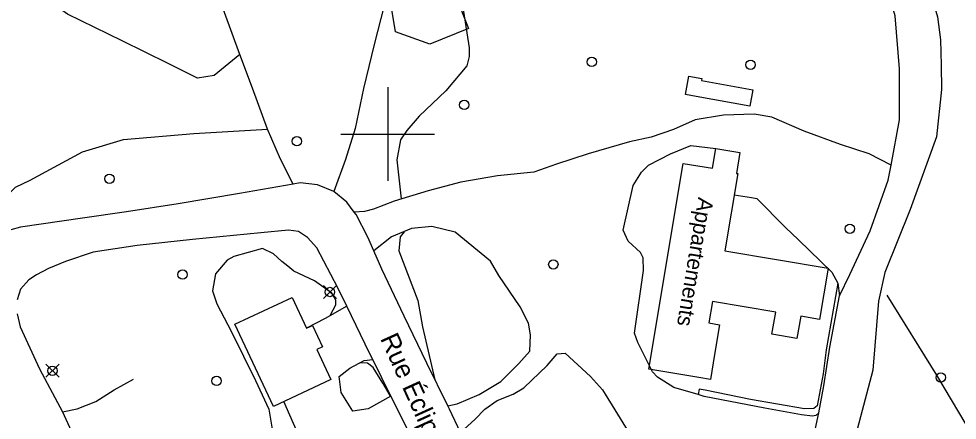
# Model space of a CAD drawing. Extents: x 347312 to 350503, y 6073086 to 6076432.
# Drawn here: x 349021.2 to 349221.6, y 6074739 to 6074824.6 of the extents above; entities that cross this region are included whole.
import ezdxf

# ---------------------------------------------------------------- set-up
doc = ezdxf.new("R2010")
doc.units = 0
for name, color, linetype in [('Level 19', 7, 'Continuous'), ('Level 2', 7, 'Continuous'), ('Level 21', 7, 'Continuous'), ('Level 22', 7, 'Continuous'), ('Level 31', 7, 'Continuous'), ('Level 36', 7, 'Continuous'), ('Level 37', 7, 'Continuous'), ('Level 44', 7, 'Continuous'), ('Level 61', 7, 'Continuous')]:
    doc.layers.add(name, color=color, linetype=linetype)

msp = doc.modelspace()

# ---------------------------------------------------------------- linework, layer by layer
at = {"layer": 'Level 19'}
for points in [[(349207.44, 6074793.36), (349202.73, 6074795.76), (349196.67, 6074797.79), (349188.88, 6074800.63), (349182, 6074803.63), (349178.2, 6074804.22), (349171.7, 6074804.05), (349165.62, 6074803.03), (349161.01, 6074800.96), (349156.19, 6074799.33), (349151.59, 6074798.33), (349142.78, 6074795.77), (349136.02, 6074793.57), (349131.15, 6074791.9), (349123.4, 6074791.06), (349115.6, 6074789.73), (349108.62, 6074787.87), (349101.37, 6074785.71), (349096.94, 6074783.95), (349095.05, 6074783.5), (349092.84, 6074783.33)], [(349192.03, 6074740.55), (349192.03, 6074740.55), (349191.37, 6074739.99), (349190.66, 6074739.85), (349188.31, 6074740.14), (349180.52, 6074741.53), (349167.57, 6074744.04), (349166.23, 6074744.44), (349161.05, 6074745.97), (349157.55, 6074748.18), (349156.49, 6074749.26), (349153.35, 6074755.56), (349152.7, 6074757.51), (349154.57, 6074770.91), (349154.51, 6074773.6), (349153.95, 6074774.72), (349151.33, 6074777.14), (349150.22, 6074779.47), (349152.36, 6074789.01), (349154.18, 6074791.9), (349155.66, 6074793.38), (349160.38, 6074795.76), (349164.69, 6074797.57), (349170, 6074796.92)], [(349173.95, 6074787.01), (349177.64, 6074786.47), (349178.78, 6074786.28), (349184.92, 6074780.09), (349187.68, 6074777.41), (349194.78, 6074770.52), (349196.06, 6074768.18), (349196.4, 6074765.51)], [(349112.81, 6074742.07), (349114.81, 6074742.46), (349119.5, 6074744.44), (349124.13, 6074747.2), (349128, 6074751.04), (349130.33, 6074753.68), (349130.47, 6074757.2), (349130.07, 6074759.67), (349128.28, 6074763.17), (349123.72, 6074769.8), (349121.9, 6074772.89), (349114.38, 6074779.09), (349109.43, 6074780.31), (349105.08, 6074779.83), (349100.82, 6074778.06), (349097.05, 6074775.08)], [(349091.23, 6074763.29), (349086.65, 6074760.64), (349082.67, 6074758.57)], [(349115.52, 6074736.38), (349118.59, 6074739.12), (349120.75, 6074741.32), (349123.37, 6074743.15), (349126.77, 6074744.5), (349129.02, 6074745.86), (349134, 6074750.66), (349136.18, 6074753.11), (349137.89, 6074753.3), (349143.28, 6074748.29), (349145.86, 6074745.46), (349152.26, 6074735.09), (349153, 6074732.76), (349153.33, 6074730.38)], [(349100.68, 6074744.11), (349095.85, 6074741.4), (349092.51, 6074740.87), (349090.07, 6074744.88), (349089.62, 6074748.3), (349091.91, 6074750.08), (349094.93, 6074751.71), (349096.8, 6074751.9)], [(349030.58, 6074740.76), (349033.68, 6074741.39), (349037.72, 6074742.97), (349041.63, 6074745.43), (349045.74, 6074747.75)], [(349104.69, 6074735.99), (349100.15, 6074734.29), (349096.27, 6074733.15), (349089.16, 6074733.53), (349084.8, 6074733.87), (349081.15, 6074735.35), (349077.84, 6074742.95)]]:
    msp.add_lwpolyline(points, dxfattribs=at)
at = {"layer": 'Level 2'}
for points in [[(349108.83, 6074839.15), (349106.81, 6074837.14), (349106.8, 6074836.06), (349107.91, 6074835.18), (349113.65, 6074833.47), (349115.74, 6074830.59), (349116.21, 6074828.86), (349116.18, 6074826.17), (349117.4, 6074818.38), (349117.4, 6074816.56), (349116.86, 6074814.58), (349112.37, 6074809.2), (349106.68, 6074803.8), (349104.07, 6074800.77), (349102.71, 6074798.78), (349101.97, 6074794.51), (349102.85, 6074786.15)], [(349103.47, 6074779.16), (349102.65, 6074778.06), (349102.39, 6074775.11), (349106.41, 6074764.52), (349107.44, 6074758.86), (349110.07, 6074747.6)], [(349087.82, 6074761.32), (349087.77, 6074761.42), (349087.77, 6074761.42), (349088.94, 6074763.55), (349088.91, 6074764.58), (349088.05, 6074766.06), (349084.37, 6074768.66), (349079.95, 6074770.78), (349078.64, 6074771.81), (349077.41, 6074772.82), (349075.62, 6074774.43), (349073.29, 6074775.58), (349067.14, 6074773.9), (349065.72, 6074773.08), (349063.21, 6074770.2), (349062.56, 6074766.55), (349063.48, 6074763.82), (349066.62, 6074757.81), (349071.77, 6074747.41), (349074.58, 6074741.35), (349075.49, 6074736.19)], [(349100.55, 6074744.04), (349098.96, 6074746.86), (349096.87, 6074750.18), (349095.68, 6074751.15), (349094.04, 6074751.23)]]:
    msp.add_lwpolyline(points, dxfattribs=at)
at = {"layer": 'Level 21'}
for points in [[(349188.7, 6074876.3), (349189.58, 6074874.47), (349190.75, 6074872.04), (349195.48, 6074862.26), (349201.38, 6074851.37), (349210.43, 6074838.13), (349216.41, 6074828.15), (349217.36, 6074825.01), (349217.99, 6074820.08), (349218.1, 6074814.71), (349218.21, 6074809.5), (349217.16, 6074799.37), (349211.49, 6074783.91), (349206.09, 6074770.5), (349204.73, 6074764.35), (349203.52, 6074749.63), (349199.9, 6074735.9), (349199.47, 6074734.72), (349197.97, 6074730.55)], [(349190.31, 6074733.56), (349191.22, 6074736.92), (349192.03, 6074740.55), (349193.11, 6074746.31), (349194.37, 6074754.56), (349196.4, 6074765.51), (349198.64, 6074770.05), (349202.94, 6074779.36), (349206.84, 6074790.14), (349207.44, 6074793.36), (349209.24, 6074803.01), (349209.26, 6074813.94), (349208.32, 6074825.21), (349206.55, 6074831.23), (349203.69, 6074836.93), (349198.11, 6074845.44), (349190.29, 6074857.37), (349183.87, 6074867.53), (349181.33, 6074871.83)], [(349088.48, 6074787.78), (349084.99, 6074789.16), (349081.32, 6074789.57), (349079.79, 6074789.3), (349068.38, 6074787.33), (349055.23, 6074785.15), (349044.26, 6074783.44), (349034.81, 6074782.09), (349021.63, 6074780.12), (349019.57, 6074779.6)], [(349115.52, 6074736.38), (349113.19, 6074741.31), (349112.81, 6074742.07), (349108.33, 6074751.1), (349103.53, 6074761.18), (349098.73, 6074771.18), (349097.05, 6074775.08), (349095.78, 6074778.04), (349093.24, 6074782.81), (349092.84, 6074783.33), (349091.25, 6074785.46), (349088.48, 6074787.78)], [(349104.69, 6074735.99), (349102.98, 6074739.49), (349100.68, 6074744.11), (349096.8, 6074751.9), (349096.19, 6074753.13), (349091.23, 6074763.29), (349089.31, 6074767.23), (349084.86, 6074775.71), (349082.84, 6074777.96), (349080.93, 6074779.24), (349078.82, 6074779.51), (349072.89, 6074778.92), (349058.29, 6074777.49), (349046.54, 6074776.26), (349037.11, 6074774.79), (349031.19, 6074772.83), (349027.6, 6074771.33), (349025.02, 6074769.99), (349023.36, 6074768.9), (349021.59, 6074766.95), (349020.89, 6074764.61)], [(349020.93, 6074761.68), (349021.55, 6074758.86), (349025.64, 6074749.9), (349030.58, 6074740.76), (349032.4, 6074736.73), (349035.91, 6074728.98), (349039.54, 6074721.23), (349041.5, 6074717.06), (349045.95, 6074708.05), (349049.36, 6074701.3), (349050.2, 6074699.64), (349054.52, 6074689.61), (349057.38, 6074683.7), (349059.76, 6074678.8), (349060.52, 6074677.22), (349063.81, 6074669.24), (349064.73, 6074666.64), (349066.06, 6074662.86), (349067.28, 6074659.42), (349068.76, 6074655.22), (349070.52, 6074649.88), (349071.09, 6074648.28), (349072.21, 6074646.5)]]:
    msp.add_lwpolyline(points, dxfattribs=at)
at = {"layer": 'Level 22'}
for points in [[(349079.79, 6074789.3), (349077.08, 6074794.66), (349074.34, 6074801.02), (349071.14, 6074809.78), (349068.44, 6074816.99), (349063.51, 6074830.5), (349059.87, 6074839.27), (349053.41, 6074854.08), (349050.85, 6074860.76), (349049.24, 6074864.26), (349042.96, 6074878.49), (349035.56, 6074894.07), (349027.55, 6074910.37), (349016.53, 6074933.92), (349011.45, 6074943.09), (349005.77, 6074952.98)], [(349068.44, 6074816.99), (349062.95, 6074812.52), (349059.37, 6074811.93), (349053.13, 6074815.04), (349043.34, 6074819.89), (349031.64, 6074825.56), (349022.09, 6074832.45), (349015.81, 6074837.41), (349008.7, 6074844.01), (349002.62, 6074849.1), (348992.82, 6074857.93), (348988.08, 6074863.24), (348983.16, 6074872.37), (348979.51, 6074881.81), (348979.45, 6074892.76), (348979.78, 6074905.42), (348980.04, 6074916.34), (348978.64, 6074928), (348977, 6074937.95), (348975.71, 6074940.17)], [(349131.12, 6074911.51), (349128.01, 6074905.99), (349123.55, 6074896.29), (349118.99, 6074883.46), (349114.76, 6074866.96), (349111.51, 6074858.9), (349106.3, 6074849.93), (349102.33, 6074839.29), (349099.91, 6074830.24), (349097.13, 6074819.08), (349094.84, 6074809.7), (349093.04, 6074801.18), (349090.99, 6074794.59), (349088.48, 6074787.78)], [(348914.53, 6074809.33), (348916.89, 6074809.32), (348925.01, 6074808.85), (348927.01, 6074808.63), (348933.18, 6074807.96), (348943.93, 6074803.45), (348952.7, 6074797.87), (348960.35, 6074793.8), (348964.98, 6074790.89), (348968.02, 6074788.98), (348974.6, 6074784.92), (348983.78, 6074779.56), (348987.13, 6074778.83), (348992.11, 6074778.31), (349002.67, 6074778.53), (349011.62, 6074781.04), (349015.39, 6074783.77), (349020.51, 6074788.69), (349023.68, 6074790.14), (349034.82, 6074796.18), (349043.61, 6074798.87), (349058.62, 6074800.1), (349074.34, 6074801.02)], [(349196.06, 6074768.18), (349193.56, 6074753.99), (349192.94, 6074748.85), (349191.69, 6074742.04), (349190.98, 6074741.45), (349188.93, 6074741.38), (349177.46, 6074743.39), (349167.74, 6074745.36), (349166.5, 6074745.6), (349166.23, 6074744.44)]]:
    msp.add_lwpolyline(points, dxfattribs=at)
at = {"layer": 'Level 31'}
for points in [[(349177.93, 6074809.42), (349177.31, 6074805.95), (349165.86, 6074808), (349163.57, 6074808.41), (349164.28, 6074812.36), (349167.03, 6074811.87), (349166.94, 6074811.39), (349177.93, 6074809.42)], [(349171.96, 6074775.11), (349194.01, 6074771.43), (349192.18, 6074760.48), (349188.14, 6074761.16), (349187.35, 6074756.41), (349182.01, 6074757.3), (349182.8, 6074762.04), (349169.3, 6074764.29), (349168.54, 6074759.72), (349170.82, 6074759.34), (349169.76, 6074752.95), (349168.87, 6074747.64), (349166.39, 6074748.06), (349155.7, 6074749.84), (349163.03, 6074793.75), (349169.29, 6074792.7), (349170, 6074796.92), (349175.16, 6074796.06), (349174.42, 6074791.61), (349174.71, 6074791.56), (349171.96, 6074775.11)], [(349075.59, 6074741.9), (349067.39, 6074759.45), (349079.59, 6074765.15), (349082.67, 6074758.57), (349083.96, 6074759.18), (349086.08, 6074754.64), (349084.84, 6074754.06), (349087.85, 6074747.63), (349075.59, 6074741.9)]]:
    msp.add_lwpolyline(points, dxfattribs=at)
at = {"layer": 'Level 36'}
for p, q in [((349086.25, 6074764.9), (349089.07, 6074767.72)), ((349086.25, 6074767.72), (349089.07, 6074764.9)), ((349027.02, 6074748.12), (349029.84, 6074750.94)), ((349027.02, 6074750.94), (349029.84, 6074748.12))]:
    msp.add_line(p, q, dxfattribs=at)
for centre in [(349143.54, 6074815.39), (349177.45, 6074814.79), (349116.32, 6074806.21), (349080.61, 6074798.47), (349040.58, 6074790.46), (349198.63, 6074779.79), (349135.34, 6074772.19), (349056.2, 6074770.04), (349087.66, 6074766.31), (349028.43, 6074749.53), (349063.46, 6074747.35), (349218.03, 6074748.1)]:
    msp.add_circle(centre, 1, dxfattribs=at)
at = {"layer": 'Level 37'}
msp.add_lwpolyline([(349206.56, 6074765.66), (349217.11, 6074748.59), (349233.02, 6074721.91)], dxfattribs=at)
at = {"layer": 'Level 44'}
msp.add_lwpolyline([(349115.4, 6074827.21), (349117.21, 6074822.5), (349108.95, 6074819.19), (349101.62, 6074821.83), (349100.62, 6074828.28)], dxfattribs=at)
at = {"layer": 'Level 61'}
for p, q in [((349100, 6074810), (349100, 6074790)), ((349090, 6074800), (349110, 6074800))]:
    msp.add_line(p, q, dxfattribs=at)

# ---------------------------------------------------------------- texts
at = {"layer": 'Level 21'}
msp.add_text('Rue Éclipse', height=4, rotation=294.4166, dxfattribs=at).set_placement((349098.32, 6074756.4))
at = {"layer": 'Level 31'}
msp.add_text('Appartements', height=3.33, rotation=260.506, dxfattribs=at).set_placement((349166.3, 6074786.63))

doc.saveas('drawing.dxf')
